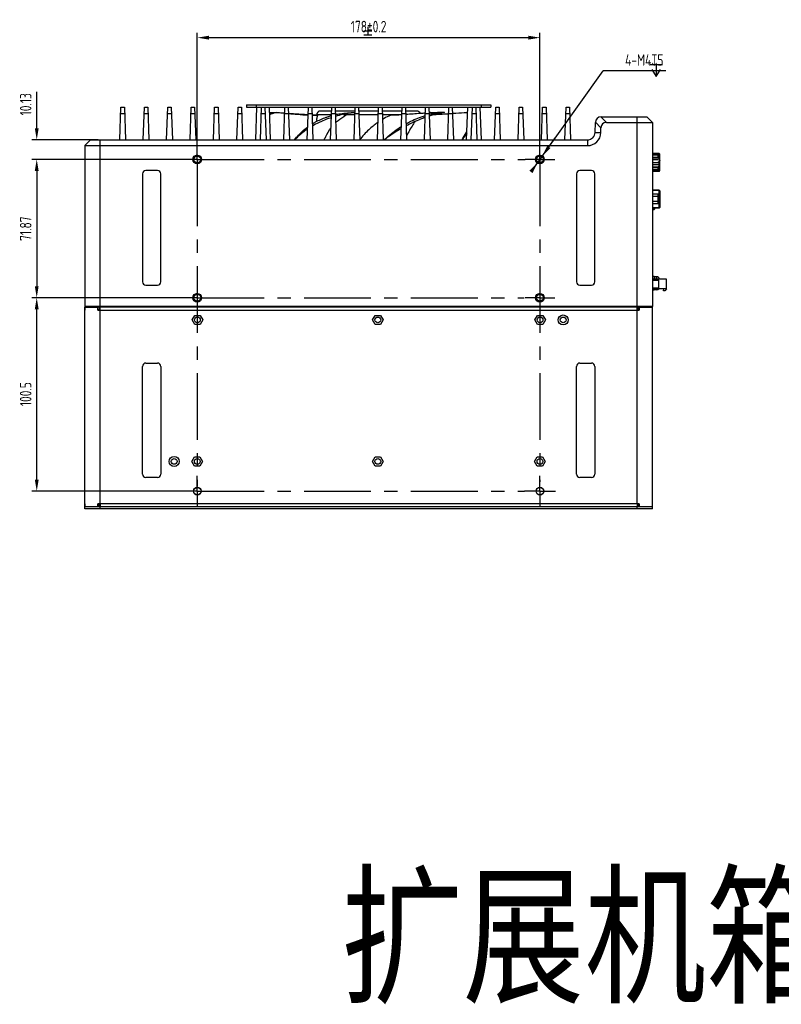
# Model space of a CAD drawing. Header units: millimetres. Extents: x 0 to 1750, y -1720 to 477.
# Tile 315 of 317: x 878 to 1274, y -481 to 30. Entities that reach past the tile are written whole.
import ezdxf

# ---------------------------------------------------------------- set-up
doc = ezdxf.new("R2010")
doc.units = ezdxf.units.MM
doc.header["$LTSCALE"] = 92.51
doc.header["$PDMODE"] = 3
doc.header["$PDSIZE"] = 8
doc.linetypes.add('CENTER', pattern=[0.6, 0.375, -0.075, 0.075, -0.075])
doc.layers.get('0').update_dxf_attribs({"linetype": 'CONTINUOUS'})
doc.layers.get('Defpoints').update_dxf_attribs({"linetype": 'CONTINUOUS'})
for name, color, linetype in [('000-VC5000_DXF_DIMENSION', 7, 'CONTINUOUS'), ('101305731_14DXF_CONTINUOUS_LINE', 7, 'CONTINUOUS'), ('101305731_DXF_CONTINUOUS_LINE', 7, 'CONTINUOUS'), ('101400705_14DXF_CONTINUOUS_LINE', 7, 'CONTINUOUS'), ('12025FAN_1_DXF_CONTINUOUS_LINE', 7, 'CONTINUOUS'), ('8002-B4-M4-1DXF_CONTINUOUS_LINE', 7, 'CONTINUOUS'), ('90_VGA_WLDR-DXF_CONTINUOUS_LINE', 7, 'CONTINUOUS'), ('BSO4-M3-23_4DXF_CONTINUOUS_LINE', 7, 'CONTINUOUS'), ('DE-11-080277_DXF_AXIS', 7, 'CONTINUOUS'), ('DE-11-080277DXF_CONTINUOUS_LINE', 7, 'CONTINUOUS'), ('DE-11-080278DXF_CONTINUOUS_LINE', 7, 'CONTINUOUS'), ('DE-11-080510DXF_CONTINUOUS_LINE', 7, 'CONTINUOUS'), ('DE-11-080513DXF_CONTINUOUS_LINE', 7, 'CONTINUOUS'), ('DE-13-001875_DXF_AXIS', 7, 'CONTINUOUS'), ('DE-13-001875DXF_CONTINUOUS_LINE', 7, 'CONTINUOUS'), ('DE-17-000326DXF_CONTINUOUS_LINE', 7, 'CONTINUOUS'), ('DE-19-002068DXF_CONTINUOUS_LINE', 7, 'CONTINUOUS'), ('DIMS', 7, 'CONTINUOUS'), ('LIGHTING_CONDXF_CONTINUOUS_LINE', 7, 'CONTINUOUS'), ('MANIFOLD_SOLDXF_CONTINUOUS_LINE', 7, 'CONTINUOUS'), ('SC-PSF0M3X7_DXF_CONTINUOUS_LINE', 7, 'CONTINUOUS'), ('SC-PSFM4X8_DXF_CONTINUOUS_LINE', 7, 'CONTINUOUS'), ('TP4-3-28_DXF_CONTINUOUS_LINE', 7, 'CONTINUOUS')]:
    doc.layers.add(name, color=color, linetype=linetype)
doc.styles.get("Standard").update_dxf_attribs({"font": 'ISOCP', "width": 0.8})
doc.dimstyles.new('DIMSTYLE_2', dxfattribs={"dimtxt": 6, "dimasz": 6, "dimexe": 2.5, "dimexo": 0.5, "dimgap": 0.75, "dimtad": 1, "dimdsep": 46, "dimtxsty": 'STANDARD', "dimblk": '_FILLED', "dimblk1": '_FILLED', "dimblk2": '_FILLED', "dimcen": 0.09, "dimclrt": 3, "dimazin": 2, "dimtol": 1, "dimtp": 0.2, "dimtm": 0.2, "dimtfac": 1, "dimtofl": 0, "dimtmove": 0, "dimatfit": 3, "dimldrblk": '_FILLED', "dimfxl": 1, "dimtolj": 1, "dimarcsym": 0})
doc.dimstyles.new('DIMSTYLE_3', dxfattribs={"dimtxt": 6, "dimasz": 6, "dimexe": 2.5, "dimexo": 0.5, "dimgap": 0.75, "dimtad": 1, "dimdsep": 46, "dimtxsty": 'STANDARD', "dimblk": '_FILLED', "dimblk1": '_FILLED', "dimblk2": '_FILLED', "dimcen": 0.09, "dimclrt": 3, "dimazin": 2, "dimtp": 0.2, "dimtm": 0.2, "dimtfac": 1, "dimtofl": 0, "dimtmove": 0, "dimatfit": 3, "dimldrblk": '_FILLED', "dimfxl": 1, "dimtolj": 1, "dimarcsym": 0})
doc.dimstyles.new('DIMSTYLE_4', dxfattribs={"dimtxt": 6, "dimasz": 6, "dimexe": 2.5, "dimexo": 0.5, "dimgap": 0.75, "dimtad": 1, "dimdsep": 46, "dimtxsty": 'STANDARD', "dimblk": '_FILLED', "dimblk1": '_FILLED', "dimblk2": '_FILLED', "dimcen": 0.09, "dimclrt": 3, "dimazin": 2, "dimtp": 0.3, "dimtm": 0.3, "dimtfac": 1, "dimtofl": 0, "dimtmove": 0, "dimatfit": 3, "dimldrblk": '_FILLED', "dimfxl": 1, "dimtolj": 1, "dimarcsym": 0})
doc.dimstyles.new('DIMSTYLE_5', dxfattribs={"dimtxt": 6, "dimasz": 6, "dimexe": 2.5, "dimexo": 0.5, "dimtad": 1, "dimdsep": 46, "dimtxsty": 'STANDARD', "dimblk": '_FILLED', "dimblk1": '_FILLED', "dimblk2": '_FILLED', "dimcen": 0.09, "dimclrt": 3, "dimazin": 2, "dimtp": 0.1, "dimtm": 0.1, "dimtfac": 1, "dimtmove": 0, "dimatfit": 2, "dimldrblk": '_FILLED', "dimfxl": 1, "dimtolj": 1, "dimarcsym": 0})

# ---------------------------------------------------------------- blocks, each defined once
blk = doc.blocks.new('_FILLED')
at = {"color": 0, "linetype": 'ByBlock'}
blk.add_solid([(0, 0), (-1, 0.167), (-1, -0.167)], dxfattribs=at)
blk = doc.blocks.new('*D6')
at = {"layer": '000-VC5000_DXF_DIMENSION', "color": 0, "lineweight": -2}
for p, q in [((970.55, -41.39), (970.55, 23.36)), ((976.55, 20.86), (1142.55, 20.86)), ((1148.55, -41.39), (1148.55, 23.36))]:
    blk.add_line(p, q, dxfattribs=at)
at = {"layer": 'Defpoints', "color": 0}
for p in [(1148.55, 20.86), (970.55, -41.89), (1148.55, -41.89)]:
    blk.add_point(p, dxfattribs=at)
at = {"layer": '000-VC5000_DXF_DIMENSION', "color": 0, "linetype": 'ByBlock', "lineweight": -2, "xscale": 6, "yscale": 6, "zscale": 6, "rotation": 180}
blk.add_blockref('_FILLED', (970.55, 20.86), dxfattribs=at)
at = {"layer": '000-VC5000_DXF_DIMENSION', "color": 0, "linetype": 'ByBlock', "lineweight": -2, "xscale": 6, "yscale": 6, "zscale": 6}
blk.add_blockref('_FILLED', (1148.55, 20.86), dxfattribs=at)
at = {"layer": '000-VC5000_DXF_DIMENSION', "color": 3, "insert": (1059.55, 29.61), "char_height": 6, "attachment_point": 2, "line_spacing_factor": 0.9}
blk.add_mtext('\\A1;178%%p0.2', dxfattribs=at)
blk = doc.blocks.new('*D7')
at = {"layer": '000-VC5000_DXF_DIMENSION', "color": 0, "lineweight": -2}
for p, q in [((887.14, -26.26), (887.14, -7.24)), ((919.05, -32.26), (884.64, -32.26)), ((969.55, -42.39), (884.64, -42.39)), ((887.14, -48.39), (887.14, -54.39))]:
    blk.add_line(p, q, dxfattribs=at)
at = {"layer": 'Defpoints', "color": 0}
for p in [(887.14, -32.26), (919.55, -32.26), (970.05, -42.39)]:
    blk.add_point(p, dxfattribs=at)
at = {"layer": '000-VC5000_DXF_DIMENSION', "color": 0, "linetype": 'ByBlock', "lineweight": -2, "xscale": 6, "yscale": 6, "zscale": 6}
for p, rotation in [((887.14, -32.26), 270), ((887.14, -42.39), 90)]:
    blk.add_blockref('_FILLED', p, dxfattribs=dict(at, rotation=rotation))
at = {"layer": '000-VC5000_DXF_DIMENSION', "color": 3, "insert": (878.39, -19.51), "char_height": 6, "attachment_point": 1, "rotation": 90, "line_spacing_factor": 0.9}
blk.add_mtext('\\A1;10.13', dxfattribs=at)
blk = doc.blocks.new('*D8')
at = {"layer": '000-VC5000_DXF_DIMENSION', "color": 0, "lineweight": -2}
for p, q in [((969.55, -42.39), (884.64, -42.39)), ((887.14, -48.39), (887.14, -108.26)), ((969.55, -114.26), (884.64, -114.26))]:
    blk.add_line(p, q, dxfattribs=at)
at = {"layer": 'Defpoints', "color": 0}
for p in [(970.05, -42.39), (887.14, -114.26), (970.05, -114.26)]:
    blk.add_point(p, dxfattribs=at)
at = {"layer": '000-VC5000_DXF_DIMENSION', "color": 0, "linetype": 'ByBlock', "lineweight": -2, "xscale": 6, "yscale": 6, "zscale": 6}
for p, rotation in [((887.14, -42.39), 90), ((887.14, -114.26), 270)]:
    blk.add_blockref('_FILLED', p, dxfattribs=dict(at, rotation=rotation))
at = {"layer": '000-VC5000_DXF_DIMENSION', "color": 3, "insert": (878.39, -78.38), "char_height": 6, "attachment_point": 2, "rotation": 90, "line_spacing_factor": 0.9}
blk.add_mtext('\\A1;71.87', dxfattribs=at)
blk = doc.blocks.new('*D9')
at = {"layer": '000-VC5000_DXF_DIMENSION', "color": 0, "lineweight": -2}
for p, q in [((969.55, -114.26), (884.64, -114.26)), ((887.14, -208.76), (887.14, -120.26)), ((969.55, -214.76), (884.64, -214.76))]:
    blk.add_line(p, q, dxfattribs=at)
at = {"layer": 'Defpoints', "color": 0}
for p in [(887.14, -114.26), (970.05, -114.26), (970.05, -214.76)]:
    blk.add_point(p, dxfattribs=at)
at = {"layer": '000-VC5000_DXF_DIMENSION', "color": 0, "linetype": 'ByBlock', "lineweight": -2, "xscale": 6, "yscale": 6, "zscale": 6}
for p, rotation in [((887.14, -114.26), 90), ((887.14, -214.76), 270)]:
    blk.add_blockref('_FILLED', p, dxfattribs=dict(at, rotation=rotation))
at = {"layer": '000-VC5000_DXF_DIMENSION', "color": 3, "insert": (878.39, -164.35), "char_height": 6, "attachment_point": 2, "rotation": 90, "line_spacing_factor": 0.9}
blk.add_mtext('\\A1;100.5', dxfattribs=at)
blk = doc.blocks.new('*D10')
at = {"layer": '000-VC5000_DXF_DIMENSION', "color": 0, "lineweight": -2}
for p, q in [((1143.91, -48.9), (1181.31, 3.64)), ((1213.96, 3.64), (1181.31, 3.64)), ((1153.19, -35.87), (1156.67, -30.98)), ((1149.71, -40.76), (1147.39, -44.01))]:
    blk.add_line(p, q, dxfattribs=at)
at = {"layer": 'Defpoints', "color": 0}
for p in [(1149.71, -40.76), (1147.39, -44.01)]:
    blk.add_point(p, dxfattribs=at)
at = {"layer": '000-VC5000_DXF_DIMENSION', "color": 0, "linetype": 'ByBlock', "lineweight": -2, "xscale": 6, "yscale": 6, "zscale": 6}
for p, rotation in [((1149.71, -40.76), 234.5615781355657), ((1147.39, -44.01), 54.56157813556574)]:
    blk.add_blockref('_FILLED', p, dxfattribs=dict(at, rotation=rotation))
at = {"layer": '000-VC5000_DXF_DIMENSION', "color": 3, "insert": (1192.79, 12.27), "char_height": 6, "attachment_point": 1, "line_spacing_factor": 0.9}
blk.add_mtext('\\A1;{4-M4{\\fgdt;x}5}', dxfattribs=at)

msp = doc.modelspace()

# ---------------------------------------------------------------- linework, layer by layer
at = {"layer": '000-VC5000_DXF_DIMENSION'}
for p, q in [((1059.201, 26.564), (1059.201, 22.364)), ((1057.101, 24.464), (1061.301, 24.464)), ((1057.101, 22.364), (1061.301, 22.364)), ((1205.732, 6.895), (1212.232, 6.895)), ((1208.982, 6.895), (1208.982, 0.645))]:
    msp.add_line(p, q, dxfattribs=at)
msp.add_lwpolyline([(1206.732, 4.395), (1208.982, 0.645), (1211.232, 4.395)], dxfattribs=at)
at = {"layer": '101305731_14DXF_CONTINUOUS_LINE'}
for p, q in [((1207.051, -39.345), (1210.496, -39.345)), ((1210.496, -40.219), (1210.496, -39.345)), ((1210.796, -48.225), (1210.796, -39.645)), ((1210.496, -48.525), (1207.051, -48.525)), ((1210.496, -48.525), (1210.496, -47.641)), ((1207.051, -58.455), (1210.496, -58.455)), ((1210.496, -67.635), (1210.496, -58.455)), ((1210.796, -67.335), (1210.796, -58.755)), ((1210.496, -62.023), (1209.951, -62.023)), ((1209.951, -65.123), (1210.496, -65.123)), ((1210.496, -67.635), (1207.051, -67.635))]:
    msp.add_line(p, q, dxfattribs=at)
for centre, start, end in [((1210.496, -39.645), 0, 90), ((1210.496, -48.225), 270, 360), ((1210.496, -58.755), 0, 90), ((1210.496, -67.335), 270, 360)]:
    msp.add_arc(centre, 0.3, start, end, dxfattribs=at)
for points, knots in [([(1210.796, -42.861), (1210.796, -42.864), (1210.79, -42.873), (1210.776, -42.88), (1210.753, -42.888), (1210.736, -42.892), (1210.726, -42.894)], [0, 0, 0, 0, 0.1255724, 0.3253284, 0.6173446, 1, 1, 1, 1]), ([(1210.726, -45.994), (1210.736, -45.992), (1210.753, -45.988), (1210.776, -45.98), (1210.79, -45.973), (1210.796, -45.964), (1210.796, -45.961)], [0, 0, 0, 0, 0.3826554, 0.6746716, 0.8744276, 1, 1, 1, 1]), ([(1210.796, -61.971), (1210.796, -61.975), (1210.791, -61.981), (1210.782, -61.987), (1210.767, -61.994), (1210.742, -62.001), (1210.705, -62.009), (1210.66, -62.015), (1210.59, -62.021), (1210.534, -62.023), (1210.496, -62.023)], [0, 0, 0, 0, 0.0375008, 0.065436, 0.1008194, 0.1943721, 0.3167633, 0.4641423, 0.6313215, 1, 1, 1, 1]), ([(1210.496, -65.123), (1210.534, -65.123), (1210.59, -65.121), (1210.66, -65.115), (1210.705, -65.109), (1210.742, -65.101), (1210.767, -65.094), (1210.782, -65.087), (1210.791, -65.081), (1210.796, -65.075), (1210.796, -65.071)], [0, 0, 0, 0, 0.3686785, 0.5358577, 0.6832367, 0.8056279, 0.8991806, 0.934564, 0.9624992, 1, 1, 1, 1])]:
    msp.add_open_spline(points, degree=3, knots=knots, dxfattribs=at)
at = {"layer": '101305731_DXF_CONTINUOUS_LINE'}
for p, q in [((1210.496, -39.345), (1207.051, -39.345)), ((1210.496, -39.345), (1210.496, -40.219)), ((1210.796, -48.225), (1210.796, -39.645)), ((1207.051, -48.525), (1210.496, -48.525)), ((1210.496, -47.641), (1210.496, -48.525)), ((1210.496, -58.455), (1207.051, -58.455)), ((1210.496, -58.455), (1210.496, -67.635)), ((1210.796, -58.755), (1210.796, -67.335)), ((1209.951, -62.023), (1210.496, -62.023)), ((1210.496, -65.123), (1209.951, -65.123)), ((1207.051, -67.635), (1210.496, -67.635))]:
    msp.add_line(p, q, dxfattribs=at)
for centre, start, end in [((1210.496, -39.645), 0, 90), ((1210.496, -48.225), 270, 360), ((1210.496, -58.755), 0, 90), ((1210.496, -67.335), 270, 360)]:
    msp.add_arc(centre, 0.3, start, end, dxfattribs=at)
for points, knots in [([(1210.796, -42.861), (1210.796, -42.869), (1210.767, -42.886), (1210.744, -42.891), (1210.726, -42.894)], [0, 0, 0, 0, 0.3184803, 1, 1, 1, 1]), ([(1210.796, -45.961), (1210.796, -45.969), (1210.767, -45.986), (1210.744, -45.991), (1210.726, -45.994)], [0, 0, 0, 0, 0.3185636, 1, 1, 1, 1]), ([(1210.496, -62.023), (1210.534, -62.023), (1210.604, -62.021), (1210.7, -62.01), (1210.757, -61.999), (1210.796, -61.981), (1210.796, -61.971)], [0, 0, 0, 0, 0.3700773, 0.6856852, 0.9022711, 1, 1, 1, 1]), ([(1210.796, -65.071), (1210.796, -65.081), (1210.758, -65.099), (1210.7, -65.11), (1210.604, -65.121), (1210.534, -65.123), (1210.496, -65.123)], [0, 0, 0, 0, 0.0976472, 0.3140273, 0.6297543, 1, 1, 1, 1])]:
    msp.add_open_spline(points, degree=3, knots=knots, dxfattribs=at)
at = {"layer": '101400705_14DXF_CONTINUOUS_LINE'}
for p, q in [((1207.051, -68.505), (1207.376, -68.505)), ((1207.376, -68.505), (1207.376, -67.635))]:
    msp.add_line(p, q, dxfattribs=at)
at = {"layer": '12025FAN_1_DXF_CONTINUOUS_LINE'}
for p, q in [((1032.551, -19.255), (1032.551, -19.452)), ((1040.274, -19.255), (1032.551, -19.255)), ((1040.344, -17.255), (1034.551, -17.255)), ((1052.514, -17.255), (1042.249, -17.255)), ((1042.426, -19.105), (1042.452, -19.099)), ((1042.426, -19.105), (1042.452, -19.099)), ((1052.444, -19.255), (1046.67, -19.255)), ((1052.485, -18.073), (1052.412, -18.081)), ((1052.485, -18.075), (1052.412, -18.084)), ((1064.684, -17.255), (1054.419, -17.255)), ((1064.614, -19.255), (1054.488, -19.255)), ((1076.854, -17.255), (1066.589, -17.255)), ((1076.592, -19.255), (1066.658, -19.255)), ((1084.551, -17.255), (1078.759, -17.255)), ((1078.921, -19.098), (1078.841, -19.104)), ((1078.921, -19.098), (1078.843, -19.104)), ((1103.489, -18.624), (1103.154, -18.648))]:
    msp.add_line(p, q, dxfattribs=at)
msp.add_lwpolyline([(1063.988, -23.458), (1063.767, -23.625), (1063.337, -23.951), (1062.875, -24.305), (1062.38, -24.692), (1061.856, -25.11), (1061.312, -25.556), (1060.752, -26.029), (1060.175, -26.531), (1059.591, -27.059), (1059.001, -27.61), (1058.407, -28.188), (1057.811, -28.792), (1057.215, -29.421), (1056.621, -30.078), (1056.032, -30.76), (1055.45, -31.468), (1054.938, -32.124)], dxfattribs=at)
for centre, radius, start, end in [((1005.237, -131.979), 114.17, 84.61149, 84.86114), ((1034.551, -19.255), 2, 90, 180), ((1051.472, -60.879), 42.743, 102.21787, 102.37284), ((1084.551, -19.255), 2, 20.86106, 90), ((1100.203, -57.169), 39.217, 103.44324, 103.58321), ((1044.335, -22.986), 11.783, 175.70445, 178.36304), ((1082.514, -48.04), 30.781, 125.87117, 127.00265), ((1088.809, -40.811), 24.73, 28.28832, 28.97655)]:
    msp.add_arc(centre, radius, start, end, dxfattribs=at)
for points, knots in [([(1008.138, -18.063), (1008.329, -18.065), (1009.101, -18.075), (1009.872, -18.091), (1010.452, -18.106)], [0, 0, 0, 0, 0.2481867, 1, 1, 1, 1]), ([(1008.153, -18.572), (1008.404, -18.484), (1009.525, -18.158), (1010.702, -18.055), (1011.601, -18.055)], [0, 0, 0, 0, 0.2285941, 1, 1, 1, 1]), ([(1011.601, -18.055), (1011.28, -18.122), (1010.101, -18.403), (1008.953, -18.831), (1008.172, -19.247)], [0, 0, 0, 0, 0.2702647, 1, 1, 1, 1]), ([(1011.601, -18.055), (1011.885, -18.055), (1013.174, -18.08), (1014.461, -18.179), (1015.463, -18.269)], [0, 0, 0, 0, 0.2201229, 1, 1, 1, 1]), ([(1017.954, -18.513), (1019.509, -18.673), (1022.885, -19.024), (1026.272, -19.26), (1028.1, -19.342)], [0, 0, 0, 0, 0.4608111, 1, 1, 1, 1]), ([(1017.959, -18.441), (1018.8, -18.491), (1022.179, -18.702), (1025.557, -18.937), (1028.096, -19.088)], [0, 0, 0, 0, 0.2488221, 1, 1, 1, 1]), ([(1030.148, -19.205), (1030.35, -19.215), (1031.151, -19.257), (1031.952, -19.295), (1032.551, -19.32)], [0, 0, 0, 0, 0.2528438, 1, 1, 1, 1]), ([(1030.15, -19.415), (1030.403, -19.422), (1031.429, -19.445), (1032.455, -19.455), (1033.228, -19.455)], [0, 0, 0, 0, 0.2467814, 1, 1, 1, 1]), ([(1032.585, -22.104), (1032.604, -21.86), (1032.702, -20.955), (1032.942, -20.058), (1033.228, -19.455)], [0, 0, 0, 0, 0.2678148, 1, 1, 1, 1]), ([(1037.437, -20.516), (1037.667, -20.435), (1038.598, -20.115), (1039.542, -19.83), (1040.257, -19.635)], [0, 0, 0, 0, 0.2472715, 1, 1, 1, 1]), ([(1052.412, -18.081), (1051.533, -18.181), (1048.142, -18.629), (1044.783, -19.335), (1042.341, -20.022)], [0, 0, 0, 0, 0.2584795, 1, 1, 1, 1]), ([(1042.452, -19.099), (1043.246, -18.928), (1046.548, -18.313), (1049.916, -18.065), (1052.461, -18.056)], [0, 0, 0, 0, 0.2419391, 1, 1, 1, 1]), ([(1042.459, -23.281), (1042.85, -22.908), (1044.499, -21.444), (1046.361, -20.222), (1047.837, -19.455)], [0, 0, 0, 0, 0.2452466, 1, 1, 1, 1]), ([(1046.907, -18.932), (1046.85, -18.963), (1046.76, -19.023), (1046.654, -19.121), (1046.636, -19.244), (1046.74, -19.33), (1046.901, -19.384), (1047.142, -19.426), (1047.462, -19.451), (1047.703, -19.455), (1047.837, -19.455)], [0, 0, 0, 0, 0.1170987, 0.1975704, 0.2526683, 0.3170726, 0.4179352, 0.564036, 0.7578817, 1, 1, 1, 1]), ([(1071.267, -19.455), (1070.884, -19.594), (1069.326, -20.203), (1067.829, -20.964), (1066.74, -21.611)], [0, 0, 0, 0, 0.243101, 1, 1, 1, 1]), ([(1076.779, -19.244), (1076.265, -19.277), (1074.429, -19.385), (1072.59, -19.455), (1071.267, -19.455)], [0, 0, 0, 0, 0.2800826, 1, 1, 1, 1]), ([(1088.969, -18.377), (1088.101, -18.429), (1084.75, -18.649), (1081.403, -18.919), (1078.921, -19.098)], [0, 0, 0, 0, 0.2590516, 1, 1, 1, 1]), ([(1078.987, -23.87), (1079.79, -23.419), (1082.985, -21.728), (1086.36, -20.369), (1088.943, -19.601)], [0, 0, 0, 0, 0.2546673, 1, 1, 1, 1]), ([(1098.892, -18.055), (1098.228, -18.055), (1095.583, -18.075), (1092.939, -18.166), (1090.961, -18.267)], [0, 0, 0, 0, 0.2511529, 1, 1, 1, 1]), ([(1092.969, -18.176), (1092.806, -18.163), (1092.146, -18.112), (1091.484, -18.081), (1090.985, -18.068)], [0, 0, 0, 0, 0.2461865, 1, 1, 1, 1]), ([(1098.892, -18.055), (1098.253, -18.153), (1095.596, -18.617), (1092.979, -19.3), (1091.024, -19.916)], [0, 0, 0, 0, 0.2398725, 1, 1, 1, 1]), ([(1091.086, -19.027), (1091.75, -18.868), (1094.319, -18.325), (1096.95, -18.056), (1098.893, -18.055)], [0, 0, 0, 0, 0.2601015, 1, 1, 1, 1]), ([(1101.143, -18.792), (1100.496, -18.838), (1097.852, -19.024), (1095.206, -19.187), (1093.206, -19.279)], [0, 0, 0, 0, 0.2449925, 1, 1, 1, 1]), ([(1097.881, -19.009), (1097.728, -18.968), (1097.104, -18.808), (1096.475, -18.672), (1095.997, -18.582)], [0, 0, 0, 0, 0.2460021, 1, 1, 1, 1]), ([(1110.963, -18.163), (1110.37, -18.189), (1107.876, -18.314), (1105.386, -18.489), (1103.489, -18.624)], [0, 0, 0, 0, 0.2380695, 1, 1, 1, 1]), ([(1030.305, -23.928), (1030.85, -23.59), (1033.129, -22.259), (1035.555, -21.182), (1037.437, -20.516)], [0, 0, 0, 0, 0.2432178, 1, 1, 1, 1]), ([(1034.682, -22.811), (1034.306, -22.982), (1032.834, -23.676), (1031.396, -24.444), (1030.349, -25.057)], [0, 0, 0, 0, 0.2541332, 1, 1, 1, 1]), ([(1040.22, -20.664), (1039.739, -20.82), (1037.864, -21.457), (1036.024, -22.199), (1034.682, -22.811)], [0, 0, 0, 0, 0.2552262, 1, 1, 1, 1]), ([(1067.609, -32.253), (1068.295, -31.609), (1071.112, -29.084), (1074.167, -26.823), (1076.571, -25.309)], [0, 0, 0, 0, 0.2487794, 1, 1, 1, 1]), ([(1088.908, -20.625), (1088.079, -20.919), (1084.707, -22.193), (1081.435, -23.727), (1079.029, -25.005)], [0, 0, 0, 0, 0.2441998, 1, 1, 1, 1]), ([(1083.594, -22.771), (1083.238, -23.305), (1081.646, -25.743), (1080.192, -28.278), (1079.211, -30.327)], [0, 0, 0, 0, 0.2203621, 1, 1, 1, 1]), ([(1021.05, -32.253), (1021.534, -31.637), (1023.577, -29.19), (1025.946, -27.014), (1027.875, -25.58)], [0, 0, 0, 0, 0.2457434, 1, 1, 1, 1]), ([(1027.837, -26.639), (1027.215, -27.059), (1024.825, -28.761), (1022.605, -30.7), (1021.071, -32.253)], [0, 0, 0, 0, 0.2558848, 1, 1, 1, 1]), ([(1036.531, -32.249), (1036.756, -31.686), (1037.71, -29.487), (1038.951, -27.408), (1040.038, -25.985)], [0, 0, 0, 0, 0.2530338, 1, 1, 1, 1]), ([(1076.533, -26.387), (1075.767, -26.829), (1072.716, -28.65), (1069.776, -30.657), (1067.637, -32.253)], [0, 0, 0, 0, 0.2487952, 1, 1, 1, 1]), ([(1108.1, -32.253), (1108.313, -31.862), (1109.138, -30.358), (1109.989, -28.869), (1110.627, -27.772)], [0, 0, 0, 0, 0.2600779, 1, 1, 1, 1]), ([(1110.599, -28.597), (1110.402, -28.89), (1109.577, -30.111), (1108.746, -31.328), (1108.114, -32.253)], [0, 0, 0, 0, 0.2395357, 1, 1, 1, 1])]:
    msp.add_open_spline(points, degree=3, knots=knots, dxfattribs=at)
at = {"layer": '8002-B4-M4-1DXF_CONTINUOUS_LINE'}
for centre in [(970.551, -214.755), (1148.551, -214.755)]:
    msp.add_circle(centre, 1.93, dxfattribs=at)
at = {"layer": '90_VGA_WLDR-DXF_CONTINUOUS_LINE'}
for p, q in [((1207.051, -39.98), (1209.926, -39.98)), ((1207.051, -39.98), (1209.926, -39.98)), ((1209.926, -41.435), (1209.926, -39.98)), ((1209.926, -41.435), (1209.926, -39.98)), ((1210.726, -47.08), (1210.726, -40.78)), ((1210.726, -47.08), (1210.726, -40.78)), ((1210.498, -41.566), (1207.051, -41.566)), ((1207.051, -41.566), (1210.498, -41.566)), ((1207.051, -43.93), (1209.826, -43.93)), ((1207.051, -43.93), (1209.826, -43.93)), ((1210.626, -45.86), (1210.626, -42)), ((1210.626, -45.86), (1210.626, -42)), ((1207.051, -46.294), (1210.498, -46.294)), ((1207.051, -46.294), (1210.498, -46.294)), ((1207.051, -46.641), (1209.926, -46.641)), ((1207.051, -46.641), (1209.926, -46.641)), ((1209.926, -47.88), (1207.051, -47.88)), ((1209.926, -47.88), (1207.051, -47.88)), ((1209.926, -47.88), (1209.926, -46.435)), ((1209.926, -47.88), (1209.926, -46.435))]:
    msp.add_line(p, q, dxfattribs=at)
for centre, radius, start, end in [((1209.926, -40.78), 0.8, 0, 90), ((1209.926, -40.78), 0.8, 0, 90), ((1209.825, -44.399), 0.469, 75.75717, 89.93122), ((1209.823, -44.41), 0.48, 74.46005, 75.77072), ((1209.822, -44.412), 0.482, 74.46153, 74.81384), ((1209.826, -42), 0.8, 0, 32.87525), ((1209.826, -42), 0.8, 0, 32.87525), ((1209.826, -45.86), 0.8, 327.12475, 0), ((1209.826, -45.86), 0.8, 327.12475, 0), ((1209.926, -47.08), 0.8, 270, 0), ((1209.926, -47.08), 0.8, 270, 0)]:
    msp.add_arc(centre, radius, start, end, dxfattribs=at)
for points in [[(1209.826, -41.566), (1209.868, -41.566), (1209.911, -41.572), (1209.951, -41.583)], [(1209.826, -41.566), (1209.868, -41.566), (1209.911, -41.572), (1209.951, -41.583)], [(1209.948, -43.947), (1209.909, -43.936), (1209.867, -43.93), (1209.826, -43.93)], [(1209.826, -46.294), (1209.868, -46.294), (1209.911, -46.289), (1209.951, -46.277)], [(1209.826, -46.294), (1209.868, -46.294), (1209.911, -46.289), (1209.951, -46.277)]]:
    msp.add_open_spline(points, degree=3, dxfattribs=at)
for points, knots in [([(1209.826, -43.93), (1209.873, -43.93), (1209.968, -43.915), (1210.054, -43.874), (1210.093, -43.848)], [0, 0, 0, 0, 0.5061348, 1, 1, 1, 1]), ([(1209.826, -43.93), (1209.85, -43.93), (1209.944, -43.923), (1210.035, -43.886), (1210.093, -43.848)], [0, 0, 0, 0, 0.2553523, 1, 1, 1, 1]), ([(1209.951, -41.583), (1210.008, -41.599), (1210.113, -41.651), (1210.237, -41.769), (1210.329, -41.907), (1210.416, -42.103), (1210.477, -42.362), (1210.503, -42.678), (1210.493, -42.994), (1210.452, -43.256), (1210.388, -43.459), (1210.32, -43.606), (1210.225, -43.742), (1210.141, -43.817), (1210.093, -43.848)], [0, 0, 0, 0, 0.0678643, 0.1331459, 0.1965034, 0.258695, 0.381269, 0.5031264, 0.6248936, 0.7470285, 0.8086216, 0.8709148, 0.9344483, 1, 1, 1, 1]), ([(1209.951, -41.583), (1210.061, -41.614), (1210.252, -41.755), (1210.403, -42.051), (1210.477, -42.362), (1210.503, -42.678), (1210.493, -42.994), (1210.443, -43.308), (1210.332, -43.614), (1210.186, -43.788), (1210.093, -43.848)], [0, 0, 0, 0, 0.1321041, 0.257599, 0.3805435, 0.5027585, 0.6248807, 0.7473787, 0.8713778, 1, 1, 1, 1]), ([(1209.951, -46.277), (1210.011, -46.261), (1210.121, -46.205), (1210.249, -46.078), (1210.342, -45.93), (1210.428, -45.721), (1210.485, -45.446), (1210.504, -45.112), (1210.485, -44.779), (1210.428, -44.504), (1210.342, -44.295), (1210.249, -44.147), (1210.121, -44.02), (1210.011, -43.964), (1209.951, -43.947)], [0, 0, 0, 0, 0.0674565, 0.1322448, 0.195117, 0.2568741, 0.3787338, 0.5, 0.6212663, 0.7431259, 0.8048831, 0.8677552, 0.9325435, 1, 1, 1, 1]), ([(1209.951, -46.277), (1210.011, -46.261), (1210.122, -46.205), (1210.29, -46.038), (1210.416, -45.776), (1210.485, -45.446), (1210.504, -45.112), (1210.485, -44.779), (1210.416, -44.449), (1210.29, -44.187), (1210.122, -44.02), (1210.011, -43.964), (1209.951, -43.947)], [0, 0, 0, 0, 0.0675541, 0.1324211, 0.2567073, 0.3786566, 0.5000009, 0.6213451, 0.7432937, 0.8675793, 0.9324458, 1, 1, 1, 1]), ([(1210.726, -42.189), (1210.726, -42.203), (1210.702, -42.224), (1210.666, -42.242), (1210.641, -42.251), (1210.626, -42.256)], [0, 0, 0, 0, 0.3454314, 0.6305599, 1, 1, 1, 1]), ([(1210.726, -42.189), (1210.726, -42.203), (1210.689, -42.236), (1210.652, -42.248), (1210.626, -42.256)], [0, 0, 0, 0, 0.3460983, 1, 1, 1, 1]), ([(1209.926, -46.641), (1209.978, -46.641), (1210.08, -46.639), (1210.228, -46.631), (1210.365, -46.619), (1210.485, -46.602), (1210.572, -46.585), (1210.629, -46.568), (1210.663, -46.556), (1210.69, -46.544), (1210.713, -46.529), (1210.726, -46.512), (1210.726, -46.502)], [0, 0, 0, 0, 0.1878483, 0.3686898, 0.5358405, 0.6832011, 0.8055819, 0.8561531, 0.8991867, 0.9345673, 0.9625017, 1, 1, 1, 1]), ([(1209.926, -46.641), (1210.028, -46.641), (1210.217, -46.635), (1210.464, -46.609), (1210.627, -46.573), (1210.706, -46.537), (1210.726, -46.512), (1210.726, -46.502)], [0, 0, 0, 0, 0.3688946, 0.6834815, 0.8992769, 0.9624754, 1, 1, 1, 1])]:
    msp.add_open_spline(points, degree=3, knots=knots, dxfattribs=at)
at = {"layer": 'BSO4-M3-23_4DXF_CONTINUOUS_LINE'}
for p, q in [((967.854, -125.815), (969.24, -123.415)), ((969.24, -128.216), (967.854, -125.815)), ((969.24, -123.415), (972.012, -123.415)), ((972.012, -123.415), (973.397, -125.815)), ((973.397, -125.815), (972.012, -128.216)), ((1061.554, -125.815), (1062.94, -123.415)), ((1062.94, -128.216), (1061.554, -125.815)), ((1062.94, -123.415), (1065.712, -123.415)), ((1065.712, -123.415), (1067.097, -125.815)), ((1067.097, -125.815), (1065.712, -128.216)), ((1145.854, -125.815), (1147.24, -123.415)), ((1147.24, -128.216), (1145.854, -125.815)), ((1147.24, -123.415), (1150.012, -123.415)), ((1150.012, -123.415), (1151.397, -125.815)), ((1151.397, -125.815), (1150.012, -128.216)), ((972.012, -128.216), (969.24, -128.216)), ((1065.712, -128.216), (1062.94, -128.216)), ((1150.012, -128.216), (1147.24, -128.216)), ((967.78, -199.315), (969.165, -196.915)), ((969.165, -201.716), (967.78, -199.315)), ((969.165, -196.915), (971.937, -196.915)), ((971.937, -196.915), (973.323, -199.315)), ((973.323, -199.315), (971.937, -201.716)), ((1061.554, -199.315), (1062.94, -196.915)), ((1062.94, -201.716), (1061.554, -199.315)), ((1062.94, -196.915), (1065.712, -196.915)), ((1065.712, -196.915), (1067.097, -199.315)), ((1067.097, -199.315), (1065.712, -201.716)), ((1145.78, -199.315), (1147.165, -196.915)), ((1147.165, -201.716), (1145.78, -199.315)), ((1147.165, -196.915), (1149.937, -196.915)), ((1149.937, -196.915), (1151.323, -199.315)), ((1151.323, -199.315), (1149.937, -201.716)), ((971.937, -201.716), (969.165, -201.716)), ((1065.712, -201.716), (1062.94, -201.716)), ((1149.937, -201.716), (1147.165, -201.716))]:
    msp.add_line(p, q, dxfattribs=at)
at = {"layer": 'DE-11-080277_DXF_AXIS', "linetype": 'CENTER'}
for p, q in [((970.551, -214.755), (970.551, -206.755)), ((1148.551, -214.755), (1148.551, -206.755)), ((970.551, -214.755), (962.551, -214.755)), ((970.551, -214.755), (970.551, -222.755)), ((970.551, -214.755), (1140.551, -214.755)), ((1148.551, -214.755), (1140.551, -214.755)), ((1148.551, -214.755), (1156.551, -214.755)), ((1148.551, -214.755), (1148.551, -222.755))]:
    msp.add_line(p, q, dxfattribs=at)
at = {"layer": 'DE-11-080277DXF_CONTINUOUS_LINE'}
for p, q in [((912.051, -222.755), (912.051, -119.255)), ((912.551, -119.255), (912.051, -119.255)), ((912.129, -120.155), (912.051, -120.155)), ((912.051, -120.655), (912.129, -120.655)), ((912.129, -119.355), (912.129, -120.655)), ((918.941, -119.355), (912.129, -119.355)), ((913.251, -119.255), (913.251, -119.27)), ((913.451, -119.255), (913.451, -119.355)), ((918.941, -120.655), (918.941, -119.355)), ((918.941, -119.355), (919.107, -119.355)), ((918.941, -120.655), (920.051, -120.655)), ((919.107, -120.655), (919.107, -119.355)), ((919.107, -120.455), (920.051, -120.455)), ((919.698, -119.255), (919.698, -120.455)), ((920.051, -120.655), (920.051, -119.255)), ((920.051, -221.355), (920.051, -120.655)), ((920.051, -120.655), (1199.051, -120.655)), ((1199.051, -120.655), (1199.051, -119.255)), ((1199.051, -120.455), (1199.995, -120.455)), ((1199.051, -221.355), (1199.051, -120.655)), ((1199.051, -120.655), (1200.161, -120.655)), ((1199.405, -119.255), (1199.405, -120.455)), ((1199.995, -119.355), (1199.995, -120.655)), ((1200.161, -119.355), (1199.995, -119.355)), ((1200.161, -119.355), (1200.161, -120.655)), ((1206.974, -119.355), (1200.161, -119.355)), ((1205.651, -119.255), (1205.651, -119.355)), ((1205.851, -119.255), (1205.851, -119.27)), ((1206.551, -119.255), (1207.051, -119.255)), ((1206.974, -120.655), (1206.974, -119.355)), ((1207.051, -120.155), (1206.974, -120.155)), ((1206.974, -120.655), (1207.051, -120.655)), ((1207.051, -222.755), (1207.051, -119.255)), ((912.129, -221.355), (912.051, -221.355)), ((912.051, -221.855), (912.129, -221.855)), ((912.129, -221.355), (912.129, -222.655)), ((912.129, -222.655), (918.941, -222.655)), ((913.251, -222.755), (913.251, -222.741)), ((913.451, -222.755), (913.451, -222.655)), ((918.941, -222.655), (918.941, -221.355)), ((920.051, -221.355), (918.941, -221.355)), ((918.941, -222.655), (919.107, -222.655)), ((919.107, -222.655), (919.107, -221.355)), ((919.107, -221.555), (920.051, -221.555)), ((919.698, -222.755), (919.698, -221.555)), ((920.051, -221.355), (920.051, -222.755)), ((1199.051, -221.355), (920.051, -221.355)), ((1200.161, -221.355), (1199.051, -221.355)), ((1199.051, -221.355), (1199.051, -222.755)), ((1199.051, -221.555), (1199.995, -221.555)), ((1199.405, -222.755), (1199.405, -221.555)), ((1199.995, -221.355), (1199.995, -222.655)), ((1200.161, -222.655), (1199.995, -222.655)), ((1200.161, -221.355), (1200.161, -222.655)), ((1200.161, -222.655), (1206.974, -222.655)), ((1205.651, -222.755), (1205.651, -222.655)), ((1205.851, -222.755), (1205.851, -222.741)), ((1207.051, -221.355), (1206.974, -221.355)), ((1206.974, -222.655), (1206.974, -221.355)), ((1206.974, -221.855), (1207.051, -221.855))]:
    msp.add_line(p, q, dxfattribs=at)
for centre, radius in [((970.626, -125.815), 1.5), ((1064.326, -125.815), 1.5), ((1148.626, -125.815), 1.5), ((1160.626, -125.815), 1.5), ((958.551, -199.315), 1.5), ((970.551, -199.315), 1.5), ((1064.326, -199.315), 1.5), ((1148.551, -199.315), 1.5), ((970.551, -214.755), 2), ((1148.551, -214.755), 2)]:
    msp.add_circle(centre, radius, dxfattribs=at)
for centre, radius, start, end in [((913.451, -120.655), 1.4, 160.86414, 180), ((913.451, -120.655), 1.4, 90, 111.78361), ((1205.651, -120.655), 1.4, 68.21639, 90), ((1205.651, -120.655), 1.4, 0, 19.13586), ((913.451, -221.355), 1.4, 180, 199.13586), ((913.451, -221.355), 1.4, 248.21639, 270), ((919.401, -221.355), 0.2, 270, 0), ((1199.701, -221.355), 0.2, 180, 270), ((1205.651, -221.355), 1.4, 270, 291.78361), ((1205.651, -221.355), 1.4, 340.86414, 0)]:
    msp.add_arc(centre, radius, start, end, dxfattribs=at)
at = {"layer": 'DE-11-080278DXF_CONTINUOUS_LINE'}
for p, q in [((912.051, -223.955), (912.051, -222.755)), ((912.051, -222.755), (1207.051, -222.755)), ((1207.051, -223.955), (912.051, -223.955)), ((920.051, -223.955), (920.051, -222.755)), ((1199.051, -223.955), (1199.051, -222.755)), ((1207.051, -223.955), (1207.051, -222.755))]:
    msp.add_line(p, q, dxfattribs=at)
at = {"layer": 'DE-11-080510DXF_CONTINUOUS_LINE'}
for p, q in [((996.051, -14.055), (996.051, -15.255)), ((996.051, -14.055), (1123.051, -14.055)), ((996.051, -15.255), (1003.904, -15.255)), ((1001.051, -14.055), (1001.051, -15.255)), ((1005.669, -15.255), (1016.074, -15.255)), ((1017.839, -15.255), (1028.244, -15.255)), ((1030.009, -15.255), (1040.414, -15.255)), ((1042.179, -15.255), (1052.584, -15.255)), ((1054.349, -15.255), (1064.754, -15.255)), ((1066.519, -15.255), (1076.924, -15.255)), ((1078.689, -15.255), (1089.094, -15.255)), ((1090.859, -15.255), (1101.264, -15.255)), ((1103.029, -15.255), (1113.434, -15.255)), ((1115.199, -15.255), (1123.051, -15.255)), ((1118.051, -14.055), (1118.051, -15.255)), ((1123.051, -14.055), (1123.051, -15.255))]:
    msp.add_line(p, q, dxfattribs=at)
at = {"layer": 'DE-11-080513DXF_CONTINUOUS_LINE'}
msp.add_line((912.051, -222.755), (1207.051, -222.755), dxfattribs=at)
at = {"layer": 'DE-13-001875_DXF_AXIS', "linetype": 'CENTER'}
for p, q in [((970.551, -42.385), (970.551, -34.635)), ((1148.551, -42.385), (1148.551, -34.635)), ((970.551, -42.385), (962.801, -42.385)), ((970.551, -42.385), (970.551, -212.369)), ((970.551, -42.385), (1140.801, -42.385)), ((1148.551, -42.385), (1140.801, -42.385)), ((1148.551, -42.385), (1148.551, -209.87)), ((1148.551, -42.385), (1156.301, -42.385)), ((970.551, -114.255), (962.801, -114.255)), ((970.551, -114.255), (1140.288, -114.255)), ((1148.551, -114.255), (1140.801, -114.255)), ((1148.551, -114.255), (1156.301, -114.255))]:
    msp.add_line(p, q, dxfattribs=at)
at = {"layer": 'DE-13-001875DXF_CONTINUOUS_LINE'}
for p, q in [((930.29, -32.255), (930.884, -15.255)), ((930.884, -15.255), (932.649, -15.255)), ((932.649, -15.255), (933.242, -32.255)), ((942.46, -32.255), (943.054, -15.255)), ((943.054, -15.255), (944.819, -15.255)), ((944.819, -15.255), (945.412, -32.255)), ((954.63, -32.255), (955.224, -15.255)), ((955.224, -15.255), (956.989, -15.255)), ((956.989, -15.255), (957.582, -32.255)), ((966.8, -32.255), (967.394, -15.255)), ((967.394, -15.255), (969.159, -15.255)), ((969.159, -15.255), (969.752, -32.255)), ((978.97, -32.255), (979.564, -15.255)), ((979.564, -15.255), (981.329, -15.255)), ((981.329, -15.255), (981.922, -32.255)), ((991.14, -32.255), (991.734, -15.255)), ((991.734, -15.255), (993.499, -15.255)), ((993.499, -15.255), (994.092, -32.255)), ((1000.948, -32.255), (1001.541, -15.255)), ((1003.31, -32.255), (1003.904, -15.255)), ((1003.904, -15.255), (1005.669, -15.255)), ((1005.669, -15.255), (1006.262, -32.255)), ((1008.635, -32.255), (1008.041, -15.255)), ((1015.48, -32.255), (1016.074, -15.255)), ((1016.074, -15.255), (1017.839, -15.255)), ((1017.839, -15.255), (1018.432, -32.255)), ((1027.65, -32.255), (1028.244, -15.255)), ((1028.244, -15.255), (1030.009, -15.255)), ((1030.009, -15.255), (1030.602, -32.255)), ((1039.82, -32.255), (1040.414, -15.255)), ((1040.414, -15.255), (1042.179, -15.255)), ((1042.179, -15.255), (1042.772, -32.255)), ((1051.99, -32.255), (1052.584, -15.255)), ((1052.584, -15.255), (1054.349, -15.255)), ((1054.349, -15.255), (1054.942, -32.255)), ((1064.16, -32.255), (1064.754, -15.255)), ((1064.754, -15.255), (1066.519, -15.255)), ((1066.519, -15.255), (1067.112, -32.255)), ((1076.33, -32.255), (1076.924, -15.255)), ((1076.924, -15.255), (1078.689, -15.255)), ((1078.689, -15.255), (1079.282, -32.255)), ((1088.5, -32.255), (1089.094, -15.255)), ((1089.094, -15.255), (1090.859, -15.255)), ((1090.859, -15.255), (1091.452, -32.255)), ((1100.67, -32.255), (1101.264, -15.255)), ((1101.264, -15.255), (1103.029, -15.255)), ((1103.029, -15.255), (1103.622, -32.255)), ((1110.468, -32.255), (1111.061, -15.255)), ((1112.84, -32.255), (1113.434, -15.255)), ((1113.434, -15.255), (1115.199, -15.255)), ((1115.199, -15.255), (1115.792, -32.255)), ((1118.155, -32.255), (1117.561, -15.255)), ((1125.01, -32.255), (1125.604, -15.255)), ((1125.604, -15.255), (1127.369, -15.255)), ((1127.369, -15.255), (1127.962, -32.255)), ((1137.18, -32.255), (1137.774, -15.255)), ((1137.774, -15.255), (1139.539, -15.255)), ((1139.539, -15.255), (1140.132, -32.255)), ((1149.35, -32.255), (1149.944, -15.255)), ((1149.944, -15.255), (1151.709, -15.255)), ((1151.709, -15.255), (1152.302, -32.255)), ((1161.52, -32.255), (1162.114, -15.255)), ((1162.114, -15.255), (1163.879, -15.255)), ((1163.879, -15.255), (1164.472, -32.255)), ((930.769, -18.546), (932.764, -18.546)), ((942.939, -18.546), (944.934, -18.546)), ((955.109, -18.546), (957.104, -18.546)), ((967.279, -18.546), (969.274, -18.546)), ((979.449, -18.546), (981.444, -18.546)), ((991.619, -18.546), (993.614, -18.546)), ((1003.789, -18.546), (1005.784, -18.546)), ((1015.959, -18.546), (1017.954, -18.546)), ((1028.129, -18.546), (1030.124, -18.546)), ((1040.299, -18.546), (1042.294, -18.546)), ((1052.469, -18.546), (1054.464, -18.546)), ((1064.639, -18.546), (1066.634, -18.546)), ((1076.809, -18.546), (1078.804, -18.546)), ((1088.979, -18.546), (1090.974, -18.546)), ((1101.149, -18.546), (1103.144, -18.546)), ((1113.319, -18.546), (1115.314, -18.546)), ((1125.489, -18.546), (1127.484, -18.546)), ((1137.659, -18.546), (1139.654, -18.546)), ((1149.829, -18.546), (1151.824, -18.546)), ((1161.999, -18.546), (1163.994, -18.546)), ((1180.177, -20.26), (1183.096, -23.255)), ((1180.34, -20.255), (1204.051, -20.255)), ((1199.051, -119.255), (1199.051, -20.255)), ((1204.051, -20.255), (1207.051, -23.255)), ((1177.206, -28.36), (1177.341, -23.177)), ((1177.35, -23.014), (1180.268, -26.01)), ((1183.096, -23.255), (1207.051, -23.255)), ((1207.051, -23.255), (1207.051, -118.755)), ((1177.206, -28.36), (1180.205, -28.438)), ((1180.205, -28.438), (1180.268, -26.01)), ((915.051, -32.255), (912.051, -35.255)), ((912.051, -35.255), (912.051, -118.755)), ((912.051, -35.255), (1173.207, -35.255)), ((915.051, -32.255), (1173.207, -32.255)), ((920.051, -119.255), (920.051, -32.255)), ((1173.207, -32.255), (1173.207, -35.255)), ((1207.051, -118.755), (912.051, -118.755)), ((1206.551, -119.255), (912.551, -119.255))]:
    msp.add_line(p, q, dxfattribs=at)
for centre, radius in [((970.551, -42.385), 2.25), ((970.551, -42.385), 1.75), ((1148.551, -42.385), 2.25), ((1148.551, -42.385), 1.75), ((970.551, -114.255), 2.25), ((970.551, -114.255), 1.75), ((1148.551, -114.255), 2.25), ((1148.551, -114.255), 1.75)]:
    msp.add_circle(centre, radius, dxfattribs=at)
for centre, radius, start, end in [((1180.34, -23.255), 3, 90, 178.5), ((1173.207, -28.255), 4, 270, 358.5), ((1173.207, -28.255), 7, 270, 358.5), ((970.551, -42.385), 2, 255, 195), ((1148.551, -42.385), 2, 255, 195), ((970.551, -114.255), 2, 255, 195), ((1148.551, -114.255), 2, 255, 195), ((912.551, -118.755), 0.5, 180, 270), ((1206.551, -118.755), 0.5, 270, 0)]:
    msp.add_arc(centre, radius, start, end, dxfattribs=at)
msp.add_ellipse((1185.851, -28.912), major_axis=(4.793, -4.92), ratio=0.582323, start_param=2.6255841, end_param=3.6576012, dxfattribs=at)
at = {"layer": 'DE-17-000326DXF_CONTINUOUS_LINE'}
for p, q in [((942.051, -49.965), (942.051, -105.965)), ((949.801, -48.215), (943.801, -48.215)), ((951.551, -105.965), (951.551, -49.965)), ((1167.551, -49.965), (1167.551, -105.965)), ((1175.301, -48.215), (1169.301, -48.215)), ((1177.051, -105.965), (1177.051, -49.965)), ((943.801, -107.715), (949.801, -107.715)), ((1169.301, -107.715), (1175.301, -107.715)), ((943.801, -148.215), (949.801, -148.215)), ((1169.301, -148.215), (1175.301, -148.215)), ((942.051, -205.965), (942.051, -149.965)), ((951.551, -149.965), (951.551, -205.965)), ((1167.551, -205.965), (1167.551, -149.965)), ((1177.051, -149.965), (1177.051, -205.965)), ((949.801, -207.715), (943.801, -207.715)), ((1175.301, -207.715), (1169.301, -207.715))]:
    msp.add_line(p, q, dxfattribs=at)
for centre, start, end in [((943.801, -49.965), 90, 180), ((949.801, -49.965), 0, 90), ((1169.301, -49.965), 90, 180), ((1175.301, -49.965), 0, 90), ((943.801, -105.965), 180, 270), ((949.801, -105.965), 270, 0), ((1169.301, -105.965), 180, 270), ((1175.301, -105.965), 270, 0), ((943.801, -149.965), 90, 180), ((949.801, -149.965), 0, 90), ((1169.301, -149.965), 90, 180), ((1175.301, -149.965), 0, 90), ((943.801, -205.965), 180, 270), ((949.801, -205.965), 270, 0), ((1169.301, -205.965), 180, 270), ((1175.301, -205.965), 270, 0)]:
    msp.add_arc(centre, 1.75, start, end, dxfattribs=at)
at = {"layer": 'DE-19-002068DXF_CONTINUOUS_LINE'}
for p, q in [((1209.951, -41.435), (1207.051, -41.435)), ((1209.951, -42.685), (1207.051, -42.685)), ((1209.951, -45.185), (1207.051, -45.185)), ((1209.951, -41.566), (1209.951, -41.435)), ((1209.951, -46.435), (1207.051, -46.435)), ((1209.951, -46.435), (1209.951, -46.294)), ((1209.951, -60.485), (1207.051, -60.485)), ((1209.951, -65.485), (1209.951, -60.485)), ((1209.951, -61.735), (1207.051, -61.735)), ((1209.951, -64.235), (1207.051, -64.235)), ((1209.951, -65.485), (1207.051, -65.485))]:
    msp.add_line(p, q, dxfattribs=at)
at = {"layer": 'DIMS'}
msp.add_arc((1148.551, -42.385), 2, 207.99653, 270, dxfattribs=at)
at = {"layer": 'LIGHTING_CONDXF_CONTINUOUS_LINE'}
for p, q in [((1214.351, -104.605), (1207.051, -104.605)), ((1207.051, -105.105), (1210.351, -105.105)), ((1207.25, -109.105), (1207.25, -105.105)), ((1210.351, -109.105), (1210.351, -105.105)), ((1214.351, -109.605), (1214.351, -104.605)), ((1207.051, -109.105), (1210.351, -109.105)), ((1214.351, -109.605), (1207.051, -109.605)), ((1212.751, -110.605), (1212.951, -109.605)), ((1213.351, -110.605), (1212.751, -110.605)), ((1214.351, -109.605), (1213.351, -110.605))]:
    msp.add_line(p, q, dxfattribs=at)
at = {"layer": 'MANIFOLD_SOLDXF_CONTINUOUS_LINE'}
for p, q in [((1207.051, -68.505), (1207.826, -68.505)), ((1207.826, -68.505), (1207.826, -67.635)), ((1208.026, -67.635), (1208.026, -68.305))]:
    msp.add_line(p, q, dxfattribs=at)
msp.add_arc((1207.826, -68.305), 0.2, 270, 0, dxfattribs=at)
at = {"layer": 'SC-PSF0M3X7_DXF_CONTINUOUS_LINE'}
for p, q in [((919.126, -120.655), (919.126, -120.455)), ((1199.976, -120.655), (1199.976, -120.455))]:
    msp.add_line(p, q, dxfattribs=at)
at = {"layer": 'SC-PSFM4X8_DXF_CONTINUOUS_LINE'}
for p, q in [((1207.951, -103.255), (1207.051, -103.255)), ((1207.951, -103.255), (1207.951, -104.605)), ((1209.151, -103.355), (1208.051, -103.355)), ((1208.051, -103.358), (1208.051, -104.605)), ((1209.151, -103.355), (1209.151, -104.605)), ((1207.951, -110.246), (1207.951, -109.605)), ((1208.051, -110.152), (1208.051, -109.605)), ((1209.151, -110.155), (1208.051, -110.155)), ((1209.151, -110.155), (1209.151, -109.605))]:
    msp.add_line(p, q, dxfattribs=at)
for centre, start, end in [((1209.151, -104.855), 9.61277, 90), ((1209.151, -108.655), 270, 320.6261)]:
    msp.add_arc(centre, 1.5, start, end, dxfattribs=at)
for centre, start_param, end_param in [((1206.851, -106.755), 4.7331888, 4.8270306), ((1208.637, -106.755), 4.6194071, 4.6410047)]:
    msp.add_ellipse(centre, major_axis=(9.616, 0), ratio=0.3639702, start_param=start_param, end_param=end_param, dxfattribs=at)
at = {"layer": 'TP4-3-28_DXF_CONTINUOUS_LINE'}
for centre in [(1160.626, -125.815), (958.551, -199.315)]:
    msp.add_circle(centre, 2.603, dxfattribs=at)

# ---------------------------------------------------------------- texts
at = {"insert": (1045.234, -416.746), "char_height": 57.9249, "width": 411.54509, "attachment_point": 1}
msp.add_mtext('{\\f宋体|b0|i0|c134|p2;扩展机箱版本尺寸图}', dxfattribs=at)

# ---------------------------------------------------------------- dimensions: what is measured, and where the dimension line sits
at = {"layer": '000-VC5000_DXF_DIMENSION'}
dim = msp.add_linear_dim(base=(1148.551, 20.864), p1=(970.551, -41.885), p2=(1148.551, -41.885), dimstyle='DIMSTYLE_2', dxfattribs=at)
dim.commit()
dim.dimension.update_dxf_attribs({"geometry": '*D6', "text_midpoint": (1059.551, 20.864), "dimtype": 160})
dim = msp.add_diameter_dim_2p(p1=(1149.711, -40.756), p2=(1147.392, -44.015), text='{4-M<>{\\fgdt;x}5}', dimstyle='DIMSTYLE_5', override={"dimtih": 1, "dimtoh": 1, "dimpost": '<>'}, dxfattribs=at)
dim.commit()
dim.dimension.update_dxf_attribs({"geometry": '*D10', "text_midpoint": (1203.373, 3.645), "dimtype": 163})
for base, p1, p2, angle, dimstyle, picture, middle in [((887.143, -32.255), (970.051, -42.385), (919.551, -32.255), 90, 'DIMSTYLE_3', '*D7', (887.143, -13.745)), ((887.143, -114.255), (970.051, -42.385), (970.051, -114.255), 270, 'DIMSTYLE_4', '*D8', (887.143, -78.379)), ((887.143, -114.255), (970.051, -214.755), (970.051, -114.255), 90, 'DIMSTYLE_4', '*D9', (887.143, -164.353))]:
    dim = msp.add_linear_dim(base=base, p1=p1, p2=p2, angle=angle, dimstyle=dimstyle, dxfattribs=at)
    dim.commit()
    dim.dimension.update_dxf_attribs({"geometry": picture, "text_midpoint": middle, "dimtype": 160})

doc.saveas('drawing.dxf')
